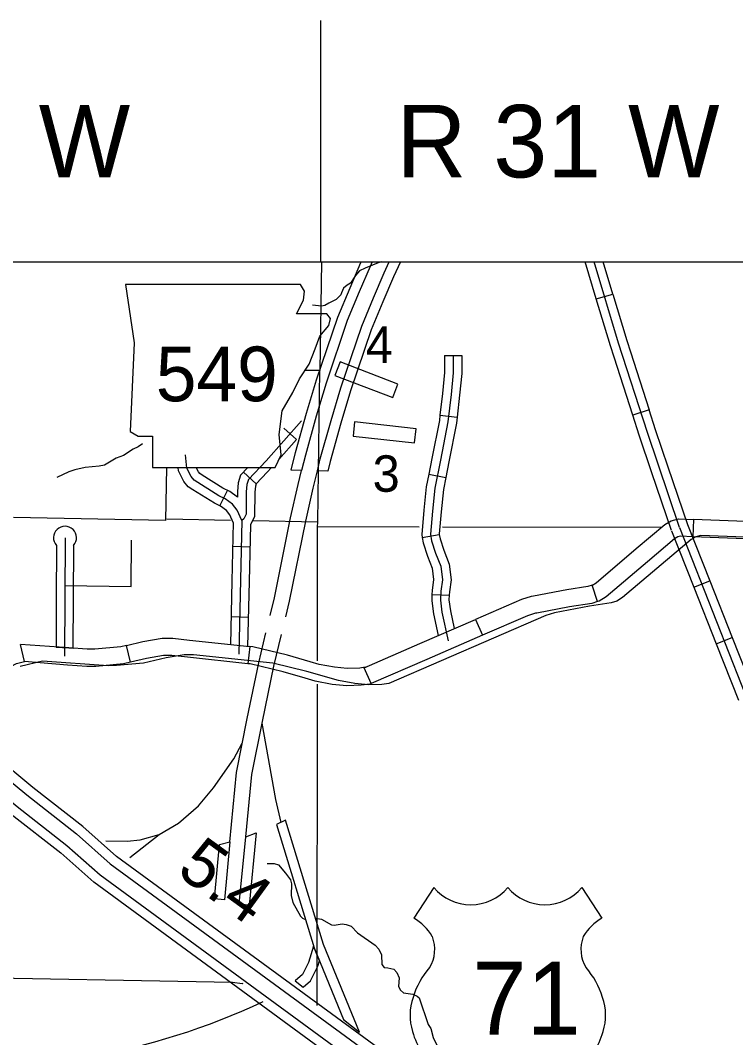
# Model space of a CAD drawing. Extents: x 1370567 to 1373900, y 377514 to 379648.
# Drawn here: x 1372228.3 to 1372406, y 378550.5 to 378803.2 of the extents above; entities that cross this region are included whole.
import ezdxf

# ---------------------------------------------------------------- set-up
doc = ezdxf.new("R2010")
doc.units = 0
for name, color, linetype in [('59', 7, 'Continuous'), ('Default', 7, 'Continuous'), ('S_BREAKLINE', 7, 'Continuous'), ('S_SUBDIV_ANNOT', 7, 'Continuous'), ('Survey Symbols', 7, 'Continuous')]:
    doc.layers.add(name, color=color, linetype=linetype)

msp = doc.modelspace()

# ---------------------------------------------------------------- linework, layer by layer
at = {"layer": '59'}
for points in [[(1372289.6, 378593.81), (1372291.4, 378593.77), (1372292.43, 378593.48), (1372294.19, 378591.4), (1372295.42, 378589.75), (1372295.65, 378588.77), (1372295.58, 378585.85), (1372295.99, 378584.08), (1372297.95, 378580.71), (1372298.42, 378580.24), (1372299.17, 378579.86)], [(1372301.65, 378580.22), (1372303.17, 378579.99), (1372305.61, 378578.59), (1372306.28, 378578.47), (1372308.29, 378578.82), (1372309.29, 378578.67), (1372310.47, 378578.22), (1372312.05, 378576.62), (1372316.49, 378573.48), (1372317.34, 378572.5), (1372318.04, 378571.11), (1372318.12, 378568.75), (1372318.71, 378568.01), (1372319.59, 378567.92), (1372321.12, 378567.53), (1372321.89, 378566.7), (1372322.44, 378565.37), (1372322.23, 378563.25), (1372322.72, 378562.33), (1372323.52, 378561.71), (1372325.84, 378561.32), (1372326.93, 378560.84), (1372327.4, 378560.4), (1372329.65, 378553.78), (1372330.26, 378552.81), (1372330.84, 378550.59), (1372332.77, 378546.72)]]:
    msp.add_lwpolyline(points, dxfattribs=at)
at = {"layer": 'Default'}
for p, q in [((1372303.11, 378743.2), (1372302.73, 378716.21)), ((1372371.41, 378734), (1372375.52, 378735.23)), ((1372333.67, 378719.95), (1372337.96, 378719.95)), ((1372302.73, 378716.21), (1372299.08, 378716.27)), ((1372307.76, 378718.35), (1372306.48, 378715.01)), ((1372322.1, 378712.87), (1372307.76, 378718.35)), ((1372306.48, 378715.01), (1372320.83, 378709.54)), ((1372320.83, 378709.54), (1372322.1, 378712.87)), ((1372384.53, 378706.48), (1372380.45, 378705.17)), ((1372311.37, 378703.5), (1372310.97, 378699.95)), ((1372326.63, 378701.78), (1372311.37, 378703.5)), ((1372332.57, 378705.17), (1372336.83, 378704.68)), ((1372380.45, 378705.17), (1372380.45, 378705.17)), ((1372293.74, 378701.93), (1372296.94, 378699.07)), ((1372326.24, 378698.24), (1372326.63, 378701.78)), ((1372310.97, 378699.95), (1372326.24, 378698.24)), ((1372264.61, 378692.16), (1372264.41, 378679.02)), ((1372283.75, 378690.99), (1372286.87, 378688.05)), ((1372329.8, 378690.53), (1372334, 378689.69)), ((1372277.9, 378682.62), (1372279.78, 378686.47)), ((1372264.41, 378679.02), (1372226.62, 378679.76)), ((1372395.54, 378679.24), (1372395.37, 378674.96)), ((1372328.18, 378674.77), (1372332.4, 378675.51)), ((1372285.34, 378672.4), (1372281.06, 378672.5)), ((1372371.71, 378658.83), (1372370.37, 378662.9)), ((1372395.64, 378662.41), (1372399.63, 378663.98)), ((1372330.58, 378660.62), (1372334.86, 378660.43)), ((1372284.94, 378654.93), (1372280.66, 378655.02)), ((1372341.41, 378654.42), (1372343.12, 378650.49)), ((1372229.33, 378644), (1372228.31, 378648.17)), ((1372255.7, 378643.78), (1372254.71, 378647.95)), ((1372285.31, 378647.66), (1372284.85, 378643.4)), ((1372401.18, 378648.37), (1372405.16, 378649.94)), ((1372315.44, 378638.49), (1372313.73, 378642.42)), ((1372331.04, 378587.86), (1372326.1, 378580.21)), ((1372367.81, 378587.86), (1372372.75, 378580.21))]:
    msp.add_line(p, q, dxfattribs=at)
for points in [[(1372317.98, 378743.2), (1372317.65, 378743.1), (1372314.02, 378741.63), (1372312.61, 378741), (1372311.55, 378739.83), (1372310.37, 378737.89), (1372309.49, 378737.41)], [(1372371.41, 378734), (1372368.64, 378743.2)], [(1372392.11, 378677.23), (1372384.09, 378700.87), (1372376.95, 378723.03), (1372370.88, 378743.2)], [(1372375.52, 378735.23), (1372373.12, 378743.2)], [(1372309.49, 378737.41), (1372308.63, 378736.7), (1372308.08, 378735.56), (1372307.96, 378734.99), (1372306.76, 378733.85), (1372304.98, 378732.97), (1372303.95, 378732.34), (1372303.15, 378732.2), (1372300.87, 378732.5)], [(1372375.83, 378719.53), (1372374.9, 378722.39), (1372371.41, 378734)], [(1372375.52, 378735.23), (1372379, 378723.66), (1372379.9, 378720.84)], [(1372335.82, 378719.95), (1372335.82, 378715.62), (1372335.32, 378710.3), (1372334.54, 378703.5), (1372332.66, 378693.94), (1372331.29, 378687.04), (1372330.7, 378681.33), (1372330.2, 378675.61), (1372330.5, 378673.94), (1372331.48, 378670.88), (1372332.76, 378667.63), (1372333.16, 378664.28), (1372332.76, 378661.43), (1372332.66, 378659.16), (1372333.06, 378656.2), (1372334.58, 378649.13)], [(1372333.67, 378719.95), (1372333.67, 378715.72), (1372333.19, 378710.52), (1372332.57, 378705.17)], [(1372337.96, 378719.95), (1372337.96, 378715.52), (1372337.45, 378710.08), (1372336.83, 378704.68)], [(1372380.45, 378705.17), (1372375.83, 378719.53)], [(1372379.9, 378720.84), (1372384.53, 378706.48)], [(1372302.61, 378716.29), (1372302.14, 378678.6), (1372302.08, 378677.4), (1372302.03, 378644.1)], [(1372389.29, 378692.2), (1372386.12, 378701.54), (1372384.53, 378706.48)], [(1372298.2, 378703.7), (1372289.35, 378693.8), (1372284.96, 378689.15), (1372284.58, 378687.89), (1372284.41, 378686.09), (1372284.38, 378680.52), (1372283.81, 378679.38), (1372283.35, 378678.95), (1372282.19, 378681.56), (1372281.02, 378683.02), (1372279.2, 378684.37), (1372277.6, 378685.15), (1372271.48, 378689), (1372270.77, 378689.89), (1372269.66, 378691.98), (1372269.36, 378695.27)], [(1372332.57, 378705.17), (1372332.42, 378703.83), (1372330.56, 378694.36), (1372329.8, 378690.53)], [(1372336.83, 378704.68), (1372336.65, 378703.17), (1372334.77, 378693.53), (1372334, 378689.69)], [(1372385.23, 378690.83), (1372382.05, 378700.2), (1372380.45, 378705.17)], [(1372296.94, 378699.07), (1372292.55, 378694.16)], [(1372258.63, 378698.02), (1372257.57, 378697.31), (1372256.31, 378696.74), (1372253.91, 378695.09), (1372252.08, 378694.5), (1372249.21, 378692.76), (1372247.87, 378692.51)], [(1372247.87, 378692.51), (1372244.41, 378692.12), (1372241.87, 378691.59), (1372240.38, 378691.11), (1372237.37, 378689.68)], [(1372271.2, 378686.64), (1372270.03, 378687.38), (1372268.97, 378688.71), (1372267.57, 378691.35), (1372267.49, 378692.16)], [(1372273.48, 378690.27), (1372272.93, 378690.62), (1372272.57, 378691.07), (1372271.99, 378692.16)], [(1372284.86, 378692.16), (1372283.05, 378690.25), (1372282.47, 378688.31), (1372282.26, 378686.2), (1372282.26, 378684.77)], [(1372289.67, 378691.01), (1372286.87, 378688.05), (1372286.7, 378687.48), (1372286.55, 378685.98), (1372286.52, 378680), (1372285.47, 378677.92)], [(1372290.75, 378692.16), (1372289.67, 378691.01)], [(1372390.08, 378676.54), (1372385.23, 378690.83)], [(1372394.14, 378677.92), (1372389.29, 378692.2)], [(1372282.26, 378684.77), (1372280.32, 378686.21), (1372278.65, 378687.02), (1372273.48, 378690.27)], [(1372329.8, 378690.53), (1372329.16, 378687.36), (1372328.56, 378681.53), (1372328.04, 378675.52), (1372328.18, 378674.77)], [(1372334, 378689.69), (1372333.41, 378686.72), (1372332.83, 378681.13), (1372332.36, 378675.71), (1372332.4, 378675.51)], [(1372281.2, 378678.52), (1372280.34, 378680.43), (1372279.52, 378681.46), (1372278.08, 378682.53), (1372276.56, 378683.27), (1372271.2, 378686.64)], [(1372280.56, 378679), (1372264.72, 378679.31)], [(1372281.2, 378678.52), (1372280.86, 378663.92)], [(1372283.35, 378678.95), (1372282.59, 378645.76)], [(1372302.14, 378678.6), (1372286.19, 378678.9)], [(1372381.35, 378671.99), (1372388.42, 378677.98), (1372390.05, 378678.88), (1372391.85, 378679.38), (1372395.54, 378679.24)], [(1372394.1, 378678.01), (1372399.63, 378663.98)], [(1372410.61, 378678.65), (1372395.54, 378679.24)], [(1372181.03, 378675.56), (1372186.64, 378665.24), (1372199.28, 378643.95), (1372201.08, 378640.85), (1372205.87, 378634.62), (1372214.86, 378624.33), (1372220.19, 378618.85), (1372229.89, 378610.82), (1372242.27, 378601.15), (1372250.63, 378593.72)], [(1372252.24, 378595.54), (1372243.82, 378603.02), (1372231.41, 378612.71), (1372221.84, 378620.63), (1372216.65, 378625.98), (1372207.75, 378636.16), (1372203.1, 378642.2), (1372201.37, 378645.18), (1372188.75, 378666.44), (1372183.17, 378676.72)], [(1372285.47, 378677.92), (1372285.15, 378663.82)], [(1372327.4, 378677.35), (1372302.08, 378677.4)], [(1372332.4, 378675.51), (1372332.58, 378674.46), (1372333.5, 378671.61), (1372334.86, 378668.16), (1372335.32, 378664.26), (1372334.9, 378661.23), (1372334.86, 378660.43)], [(1372387.55, 378677.24), (1372333.16, 378677.34)], [(1372390.11, 378676.44), (1372395.64, 378662.41)], [(1372392.11, 378677.23), (1372410.49, 378630.59), (1372412.3, 378626.75), (1372424.41, 378604.04), (1372464.02, 378523.91), (1372466.31, 378518.55), (1372469.72, 378512.56)], [(1372177.77, 378673.79), (1372183.41, 378663.4), (1372196.08, 378642.07), (1372197.99, 378638.77), (1372203, 378632.27), (1372212.13, 378621.81), (1372217.66, 378616.11), (1372227.56, 378607.92), (1372239.89, 378598.3), (1372248.16, 378590.95)], [(1372453.87, 378673.08), (1372397.41, 378675.28), (1372396.17, 378674.94), (1372394.95, 378674.26), (1372377.9, 378659.83), (1372376.49, 378658.97), (1372375.12, 378658.52), (1372369.72, 378657.68), (1372361.06, 378656.08), (1372358.86, 378655.4), (1372319.86, 378638.5), (1372318.14, 378638.25), (1372314.77, 378638.14), (1372311.38, 378638.47), (1372307.32, 378639.23), (1372299.48, 378641.51), (1372291.03, 378643.52), (1372271.36, 378645.64), (1372268.99, 378645.65), (1372264.5, 378644.87), (1372258.93, 378643.54), (1372252.24, 378642.94), (1372250.16, 378642.92), (1372233.79, 378644.06), (1372228.28, 378642.71)], [(1372239.42, 378674.68), (1372239.32, 378645.25)], [(1372239.38, 378662.85), (1372255.86, 378662.56), (1372255.96, 378674.09)], [(1372328.18, 378674.77), (1372328.41, 378673.42), (1372329.46, 378670.16), (1372330.67, 378667.11), (1372331, 378664.3), (1372330.63, 378661.62), (1372330.58, 378660.62)], [(1372395.37, 378674.96), (1372392.36, 378675.07), (1372391.69, 378674.89), (1372390.87, 378674.43), (1372384.12, 378668.72)], [(1372410.44, 378674.37), (1372395.37, 378674.96)], [(1372175.64, 378672.63), (1372181.3, 378662.21), (1372193.98, 378640.84), (1372195.97, 378637.41), (1372201.12, 378630.72), (1372210.34, 378620.17), (1372216.01, 378614.33), (1372226.04, 378606.03), (1372238.33, 378596.43), (1372246.55, 378589.13)], [(1372237.27, 378672.8), (1372237.22, 378659.6)], [(1372241.51, 378659.59), (1372241.56, 378672.78)], [(1372370.37, 378662.9), (1372370.29, 378662.88), (1372371.34, 378663.52), (1372381.35, 378671.99)], [(1372384.12, 378668.72), (1372373.85, 378660.03), (1372372.1, 378658.96), (1372371.71, 378658.83)], [(1372280.86, 378663.92), (1372280.5, 378648.18)], [(1372285.15, 378663.82), (1372284.78, 378647.72)], [(1372370.37, 378662.9), (1372369.32, 378662.56), (1372364.06, 378661.74), (1372355.84, 378660.22)], [(1372399.63, 378663.98), (1372405.16, 378649.94)], [(1372330.58, 378660.62), (1372330.52, 378659.06), (1372330.95, 378655.84), (1372332.12, 378650.39)], [(1372334.86, 378660.43), (1372334.81, 378659.26), (1372335.17, 378656.57), (1372336.13, 378652.13)], [(1372395.64, 378662.41), (1372401.18, 378648.37)], [(1372237.22, 378659.6), (1372237.18, 378647.55)], [(1372237.18, 378647.55), (1372240.35, 378647.32), (1372241.47, 378647.25), (1372241.51, 378659.59)], [(1372355.84, 378660.22), (1372355.25, 378660.11), (1372352.81, 378659.36), (1372341.41, 378654.42)], [(1372371.71, 378658.83), (1372370.32, 378658.38), (1372364.78, 378657.51), (1372356.61, 378656.01)], [(1372356.61, 378656.01), (1372356.27, 378655.94), (1372354.3, 378655.34), (1372343.12, 378650.49)], [(1372327.57, 378648.42), (1372341.41, 378654.42)], [(1372343.12, 378650.49), (1372329.28, 378644.49)], [(1372240.35, 378647.32), (1372228.31, 378648.17)], [(1372254.71, 378647.95), (1372253.28, 378647.61), (1372246.83, 378647.02), (1372244.92, 378647), (1372240.35, 378647.32)], [(1372254.71, 378647.95), (1372258.77, 378648.91), (1372263.51, 378649.74), (1372266.18, 378649.73), (1372270.32, 378649.28)], [(1372270.32, 378649.28), (1372285.31, 378647.66)], [(1372300.3, 378643.91), (1372294.72, 378645.53), (1372286.09, 378647.58), (1372285.31, 378647.66)], [(1372313.73, 378642.42), (1372327.57, 378648.42)], [(1372401.18, 378648.37), (1372406.71, 378634.34)], [(1372405.16, 378649.94), (1372410.7, 378635.91)], [(1372269.85, 378645.02), (1372265.94, 378645.45), (1372263.87, 378645.45), (1372259.63, 378644.71), (1372255.7, 378643.78)], [(1372214.99, 378638), (1372215.78, 378637.95), (1372217.43, 378638.26), (1372227.33, 378643.51), (1372229.33, 378644)], [(1372240.05, 378643.05), (1372229.33, 378644)], [(1372255.7, 378643.78), (1372253.97, 378643.37), (1372247.05, 378642.74), (1372244.79, 378642.72), (1372240.05, 378643.05)], [(1372284.85, 378643.4), (1372269.85, 378645.02)], [(1372299.1, 378639.79), (1372293.63, 378641.39), (1372285.37, 378643.35), (1372284.85, 378643.4)], [(1372313.97, 378642.52), (1372312.66, 378642.33), (1372309.54, 378642.24), (1372306.38, 378642.54), (1372302.52, 378643.26), (1372300.3, 378643.91)], [(1372329.28, 378644.49), (1372315.44, 378638.49)], [(1372315.44, 378638.49), (1372315.15, 378638.37), (1372313.03, 378638.06), (1372309.4, 378637.94), (1372305.78, 378638.29), (1372301.52, 378639.09), (1372299.1, 378639.79)], [(1372302.02, 378638.33), (1372301.95, 378558.54)], [(1372343.3, 378528.9), (1372252.24, 378595.54)], [(1372250.63, 378593.72), (1372341.91, 378526.91)], [(1372248.16, 378590.95), (1372339.77, 378523.87)], [(1372338.37, 378521.88), (1372246.55, 378589.13)], [(1372283.57, 378563.96), (1372283.44, 378563.93), (1372281.04, 378564.22), (1372208.6, 378565.55), (1372210.89, 378543.31)]]:
    msp.add_lwpolyline(points, dxfattribs=at)
msp.add_lwpolyline([(1372254.41, 378737.6), (1372256.58, 378723.1), (1372255.62, 378701.1), (1372257.55, 378699.9), (1372261.18, 378699.9), (1372261.18, 378692.16), (1372291.63, 378692.16), (1372293.08, 378695.3), (1372292.59, 378700.38), (1372293.32, 378706.18), (1372295.98, 378710.77), (1372297.67, 378714.16), (1372300.09, 378717.78), (1372301.54, 378721.65), (1372302.75, 378724.79), (1372304.92, 378727.45), (1372305.4, 378729.14), (1372304.44, 378730.35), (1372296.95, 378730.35), (1372298.64, 378733.73), (1372298.88, 378735.91), (1372297.88, 378737.58)], close=True, dxfattribs=at)
for centre, radius, start, end in [((1372239.42, 378674.68), 2.86, 318.3898, 221.2083), ((1372340.25, 378595.6), 12.04, 220.075, 319.6701), ((1372358.6, 378595.6), 12.04, 220.3299, 319.925), ((1372319.63, 378569.11), 12.85, 30.7809, 59.9883), ((1372379.22, 378569.11), 12.85, 120.0117, 149.2191), ((1372322.46, 378572.49), 8.81, 328.8105, 21.2108), ((1372376.39, 378572.49), 8.81, 158.7892, 211.1895), ((1372345.49, 378554.44), 20.55, 138.9565, 162.6913), ((1372353.36, 378554.44), 20.55, 17.3087, 41.0435), ((1372338.71, 378556.13), 13.58, 160.9576, 197.3819), ((1372360.14, 378556.13), 13.58, 342.6181, 19.0424), ((1372340.92, 378556.16), 15.71, 195.1074, 237.1312), ((1372357.93, 378556.16), 15.71, 302.8688, 344.8926)]:
    msp.add_arc(centre, radius, start, end, dxfattribs=at)
msp.add_ellipse((1372195.74, 378755.88), major_axis=(-92.86, 196.35), ratio=0.878598, start_param=1.236692, end_param=3.141593, dxfattribs=at)
at = {"layer": 'S_BREAKLINE'}
msp.add_line((1372302.88, 378803.2), (1372302.88, 378743.2), dxfattribs=at)
at = {"layer": 'S_SUBDIV_ANNOT'}
for p, q in [((1372255.53, 378595.29), (1372262.79, 378600.99)), ((1372276.52, 378585.04), (1372277.76, 378598.48))]:
    msp.add_line(p, q, dxfattribs=at)
for points in [[(1372315.74, 378743.2), (1372315.21, 378742.06), (1372312.53, 378735.75), (1372309.53, 378728.62), (1372304.29, 378713.13), (1372301.82, 378704.91), (1372299.12, 378695.23), (1372298.18, 378691.42), (1372295.61, 378691.49), (1372296.69, 378695.86), (1372299.41, 378705.61), (1372301.91, 378713.9), (1372307.19, 378729.51), (1372310.22, 378736.73), (1372312.92, 378743.08), (1372312.98, 378743.2)], [(1372322.74, 378743.2), (1372321, 378739.48), (1372318.37, 378733.28), (1372315.47, 378726.37), (1372310.33, 378711.2), (1372307.9, 378703.14), (1372305.25, 378693.62), (1372304.67, 378691.27), (1372302.1, 378691.33)], [(1372302.1, 378691.33), (1372302.82, 378694.26), (1372305.5, 378703.84), (1372307.95, 378711.97), (1372313.12, 378727.26), (1372316.06, 378734.26), (1372318.71, 378740.5), (1372319.98, 378743.2)], [(1372290.38, 378655.35), (1372291.45, 378659.77), (1372295.46, 378679.62), (1372297.31, 378687.9), (1372298.18, 378691.42)], [(1372294.25, 378655.07), (1372295.19, 378658.94), (1372299.21, 378678.82), (1372301.04, 378687.02), (1372302.1, 378691.33)], [(1372280.34, 378599.2), (1372282.05, 378616.44), (1372284.68, 378629.84), (1372287.53, 378643.63), (1372289.33, 378651.06)], [(1372284.32, 378600.46), (1372285.84, 378615.88), (1372288.44, 378629.09), (1372291.27, 378642.79), (1372293.18, 378650.65)], [(1372293.08, 378604), (1372291.79, 378609.68), (1372288.36, 378628.66)], [(1372249.53, 378599.44), (1372254.86, 378599.38), (1372258.1, 378599.64), (1372262.79, 378600.99), (1372267.58, 378603.83), (1372272.6, 378608.15), (1372276.31, 378612.56), (1372281.32, 378619.76), (1372283.46, 378623.65)], [(1372294.2, 378604.54), (1372291.93, 378603.48), (1372301.31, 378572.87), (1372308.58, 378555.08), (1372312.55, 378551.91)], [(1372312.55, 378551.91), (1372303.65, 378573.7), (1372294.2, 378604.54)], [(1372285.15, 378583.35), (1372282.67, 378583.75), (1372284.32, 378600.46), (1372286.93, 378601.4)], [(1372286.93, 378601.4), (1372285.15, 378583.35)], [(1372277.76, 378598.48), (1372280.34, 378599.2), (1372279.01, 378584.79), (1372276.52, 378585.04)], [(1372302.63, 378569.65), (1372301.18, 378573.29), (1372299.9, 378569.25), (1372298.44, 378566.22), (1372296.61, 378564.62)], [(1372296.61, 378564.62), (1372298.59, 378563.07), (1372300.44, 378564.68), (1372302.21, 378568.33), (1372302.63, 378569.65)]]:
    msp.add_lwpolyline(points, dxfattribs=at)
at = {"layer": 'Survey Symbols'}
msp.add_lwpolyline([(1371518.13, 378743.2), (1373025.55, 378743.2), (1373025.55, 377817.56), (1371518.13, 377817.56)], close=True, dxfattribs=at)
msp.add_lwpolyline([(1371518.13, 378743.2), (1373025.55, 378743.2), (1373025.55, 377817.56), (1371518.13, 377817.56)], close=True, dxfattribs=at)
msp.add_lwpolyline([(1371518.13, 378743.2), (1373025.55, 378743.2), (1373025.55, 377817.56), (1371518.13, 377817.56)], close=True, dxfattribs=at)

# ---------------------------------------------------------------- texts
at = {"layer": 'Default'}
for s, height, p in [('R 32 W', 18, (1372175.35, 378764.19)), ('R 31 W', 18, (1372321.76, 378764.19)), ('4', 9.05, (1372314.13, 378718.13)), ('549', 13.577, (1372261.97, 378708.6)), ('3', 9.05, (1372315.84, 378686.12)), ('71', 18.103, (1372340.62, 378551.29))]:
    msp.add_text(s, height=height, dxfattribs=at).set_placement(p)
msp.add_text('5.4', height=12.069, rotation=324.0342, dxfattribs=at).set_placement((1372266.76, 378591.32))

doc.saveas('drawing.dxf')
